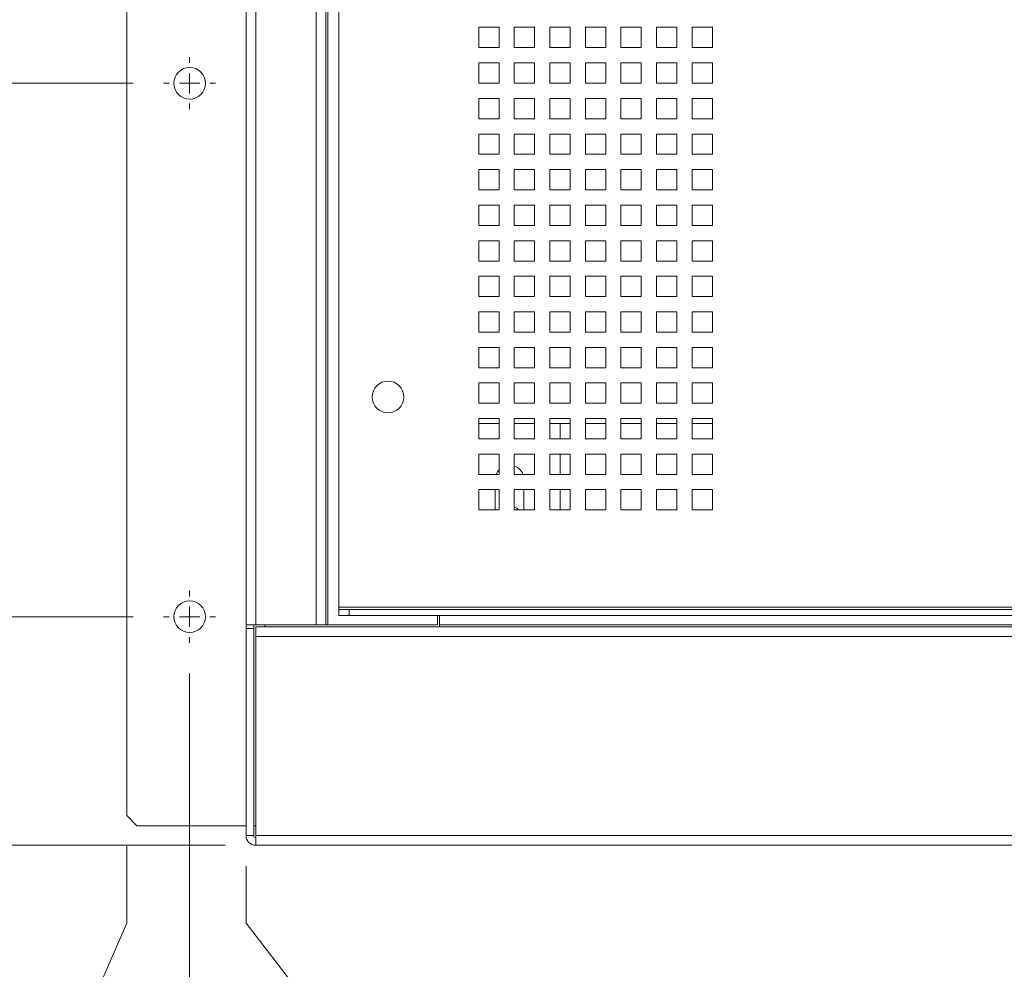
# Model space of a CAD drawing. Header units: inches. Extents: x 1 to 109, y 1 to 85.
# Tile 627 of 656: x 43 to 51, y 38 to 46. Entities that reach past the tile are written whole.
import ezdxf

# ---------------------------------------------------------------- set-up
doc = ezdxf.new("R2010")
doc.units = ezdxf.units.IN
doc.header["$MEASUREMENT"] = 0
doc.layers.add('FORMAT', color=7, linetype='Continuous')
doc.styles.add('SLDTEXTSTYLE0', font='GOTHIC.TTF', dxfattribs={"width": 0.913})
doc.dimstyles.new('SLDDIMSTYLE0', dxfattribs={"dimtxt": 0.625, "dimasz": 0.65, "dimexe": 0, "dimexo": 0.0625, "dimgap": 0.15625, "dimtad": 0, "dimtih": 1, "dimtoh": 1, "dimdec": 0, "dimlfac": 1.2, "dimrnd": 1e-09, "dimzin": 12, "dimdsep": 46, "dimtxsty": 'SLDTEXTSTYLE0', "dimblk1": 'NONE', "dimblk2": 'NONE', "dimsah": 1, "dimcen": 0.09, "dimadec": 0, "dimazin": 3, "dimtfac": 1, "dimtdec": 0, "dimtofl": 0, "dimtmove": 0, "dimatfit": 3, "dimldrblk": 'NONE', "dimfxl": 1, "dimfrac": 2, "dimtolj": 1, "dimtzin": 12, "dimarcsym": 0})
doc.dimstyles.new('SLDDIMSTYLE1', dxfattribs={"dimtxt": 0.625, "dimasz": 0.65, "dimexe": 0, "dimexo": 0.0625, "dimgap": 0.15625, "dimtad": 0, "dimtih": 1, "dimtoh": 1, "dimlfac": 1.2, "dimrnd": 1e-09, "dimzin": 12, "dimdsep": 46, "dimtxsty": 'SLDTEXTSTYLE0', "dimblk1": 'NONE', "dimblk2": 'NONE', "dimsah": 1, "dimcen": 0.09, "dimadec": 0, "dimazin": 3, "dimtfac": 1, "dimtofl": 0, "dimtmove": 0, "dimatfit": 3, "dimldrblk": 'NONE', "dimfxl": 1, "dimfrac": 2, "dimtolj": 1, "dimtzin": 12, "dimarcsym": 0})
doc.dimstyles.new('SLDDIMSTYLE3', dxfattribs={"dimtxt": 0.625, "dimasz": 0.65, "dimexe": 0, "dimexo": 0.0625, "dimgap": 0.15625, "dimtad": 0, "dimtih": 1, "dimtoh": 1, "dimlfac": 1.2, "dimrnd": 1e-09, "dimzin": 4, "dimdsep": 46, "dimtxsty": 'SLDTEXTSTYLE0', "dimblk1": 'NONE', "dimblk2": 'NONE', "dimsah": 1, "dimcen": 0.09, "dimadec": 0, "dimazin": 1, "dimtfac": 1, "dimtofl": 0, "dimtmove": 0, "dimatfit": 3, "dimldrblk": 'NONE', "dimfxl": 1, "dimfrac": 2, "dimtolj": 1, "dimtzin": 12, "dimarcsym": 0})

# ---------------------------------------------------------------- blocks, each defined once
blk = doc.blocks.new('_D_10')
at = {"color": 1, "linetype": 'Continuous', "lineweight": 0, "ltscale": 5}
blk.add_line((44.5176, 39.2709), (41.3768, 39.2709), dxfattribs=at)
at = {"color": 1, "linetype": 'Continuous', "lineweight": 0, "ltscale": 5, "insert": (40.4072, 39.5731), "char_height": 0.625, "attachment_point": 1, "style": 'SLDTEXTSTYLE0'}
blk.add_mtext('0', dxfattribs=at)
blk = doc.blocks.new('_NONE')
blk = doc.blocks.new('_D_11')
at = {"color": 1, "linetype": 'Continuous', "lineweight": 0, "ltscale": 5}
blk.add_line((43.7621, 41.1456), (41.3768, 41.1456), dxfattribs=at)
at = {"color": 1, "linetype": 'Continuous', "lineweight": 0, "ltscale": 5, "char_height": 0.625, "attachment_point": 1, "style": 'SLDTEXTSTYLE0'}
for s, insert in [('2 x ', (37.9289, 41.4479)), ('2.25', (39.2527, 41.4479))]:
    blk.add_mtext(s, dxfattribs=dict(at, insert=insert))
blk = doc.blocks.new('_D_12')
at = {"color": 1, "linetype": 'Continuous', "lineweight": 0, "ltscale": 5}
blk.add_line((43.7621, 45.5206), (41.3768, 45.5206), dxfattribs=at)
at = {"color": 1, "linetype": 'Continuous', "lineweight": 0, "ltscale": 5, "char_height": 0.625, "attachment_point": 1, "style": 'SLDTEXTSTYLE0'}
for s, insert in [('2 x ', (37.9289, 45.8229)), ('7.50', (39.2527, 45.8229))]:
    blk.add_mtext(s, dxfattribs=dict(at, insert=insert))
blk = doc.blocks.new('_D_13')
at = {"color": 1, "linetype": 'Continuous', "lineweight": 0, "ltscale": 5}
blk.add_line((43.7621, 56.1456), (41.3768, 56.1456), dxfattribs=at)
at = {"color": 1, "linetype": 'Continuous', "lineweight": 0, "ltscale": 5, "char_height": 0.625, "attachment_point": 1, "style": 'SLDTEXTSTYLE0'}
for s, insert in [('2 x ', (37.4671, 56.4479)), ('20.25', (38.7909, 56.4479))]:
    blk.add_mtext(s, dxfattribs=dict(at, insert=insert))
blk = doc.blocks.new('_D_14')
at = {"layer": 'FORMAT', "color": 1, "ltscale": 5}
blk.add_line((43.7621, 60.5206), (41.3768, 60.5206), dxfattribs=at)
at = {"layer": 'FORMAT', "color": 1, "ltscale": 5, "char_height": 0.625, "attachment_point": 1, "style": 'SLDTEXTSTYLE0'}
for s, insert in [('2 X ', (37.3595, 60.8229)), ('25.50', (38.7909, 60.8229))]:
    blk.add_mtext(s, dxfattribs=dict(at, insert=insert))
blk = doc.blocks.new('_D_15')
at = {"color": 1, "linetype": 'Continuous', "lineweight": 0, "ltscale": 5}
blk.add_line((44.2254, 40.6823), (44.2254, 36.6642), dxfattribs=at)
at = {"color": 1, "linetype": 'Continuous', "lineweight": 0, "ltscale": 5, "insert": (43.9231, 35.6946), "char_height": 0.625, "attachment_point": 1, "rotation": 90, "style": 'SLDTEXTSTYLE0'}
blk.add_mtext('0', dxfattribs=at)
blk = doc.blocks.new('_D_16')
at = {"color": 1, "linetype": 'Continuous', "lineweight": 0, "ltscale": 5}
for p, q in [((43.7096, 38.6327), (43.7096, 39.2644)), ((43.2807, 37.6485), (43.7096, 38.6327)), ((43.2807, 37.6485), (43.2807, 36.6642))]:
    blk.add_line(p, q, dxfattribs=at)
at = {"color": 1, "linetype": 'Continuous', "lineweight": 0, "ltscale": 5, "insert": (42.9784, 35.0019), "char_height": 0.625, "attachment_point": 1, "rotation": 90, "style": 'SLDTEXTSTYLE0'}
blk.add_mtext('.62', dxfattribs=at)
blk = doc.blocks.new('_D_17')
at = {"color": 1, "linetype": 'Continuous', "lineweight": 0, "ltscale": 5}
for p, q in [((44.6887, 38.6327), (44.6887, 39.0998)), ((45.4479, 37.6485), (44.6887, 38.6327)), ((45.4479, 37.6485), (45.4479, 36.6642))]:
    blk.add_line(p, q, dxfattribs=at)
at = {"color": 1, "linetype": 'Continuous', "lineweight": 0, "ltscale": 5, "insert": (45.1457, 35.0019), "char_height": 0.625, "attachment_point": 1, "rotation": 90, "style": 'SLDTEXTSTYLE0'}
blk.add_mtext('.56', dxfattribs=at)
blk = doc.blocks.new('_D_18')
at = {"color": 1, "linetype": 'Continuous', "lineweight": 0, "ltscale": 5}
for p, q in [((62.3554, 38.6327), (62.3554, 39.0998)), ((61.7677, 37.6485), (62.3554, 38.6327)), ((61.7677, 37.6485), (61.7677, 36.6642))]:
    blk.add_line(p, q, dxfattribs=at)
at = {"color": 1, "linetype": 'Continuous', "lineweight": 0, "ltscale": 5, "insert": (61.4654, 34.0783), "char_height": 0.625, "attachment_point": 1, "rotation": 90, "style": 'SLDTEXTSTYLE0'}
blk.add_mtext('21.76', dxfattribs=at)
blk = doc.blocks.new('_D_19')
at = {"color": 1, "linetype": 'Continuous', "lineweight": 0, "ltscale": 5}
blk.add_line((62.8187, 40.8956), (62.8187, 36.6642), dxfattribs=at)
at = {"color": 1, "linetype": 'Continuous', "lineweight": 0, "ltscale": 5, "insert": (62.5165, 34.0783), "char_height": 0.625, "attachment_point": 1, "rotation": 90, "style": 'SLDTEXTSTYLE0'}
blk.add_mtext('22.31', dxfattribs=at)
blk = doc.blocks.new('_D_20')
at = {"color": 1, "linetype": 'Continuous', "lineweight": 0, "ltscale": 5}
for p, q in [((63.3346, 38.6327), (63.3346, 39.2644)), ((63.7887, 37.6485), (63.3346, 38.6327)), ((63.7887, 37.6485), (63.7887, 36.6642))]:
    blk.add_line(p, q, dxfattribs=at)
at = {"color": 1, "linetype": 'Continuous', "lineweight": 0, "ltscale": 5, "insert": (63.4865, 34.0783), "char_height": 0.625, "attachment_point": 1, "rotation": 90, "style": 'SLDTEXTSTYLE0'}
blk.add_mtext('22.93', dxfattribs=at)
blk = doc.blocks.new('SW_CENTERMARKSYMBOL_5')
at = {"color": 0, "linetype": 'Continuous', "lineweight": 0, "ltscale": 5}
for p, q in [((0, 0.1667), (0, 0.2133)), ((0, 0), (0, 0.0833)), ((-0.1667, 0), (-0.2133, 0)), ((0, 0), (-0.0833, 0)), ((0, 0), (0, -0.0833)), ((0, 0), (0.0833, 0)), ((0.1667, 0), (0.2133, 0)), ((0, -0.1667), (0, -0.2133))]:
    blk.add_line(p, q, dxfattribs=at)
blk = doc.blocks.new('SW_CENTERMARKSYMBOL_6')
at = {"color": 0, "linetype": 'Continuous', "lineweight": 0, "ltscale": 5}
for p, q in [((0, 0.1667), (0, 0.2133)), ((0, 0), (0, 0.0833)), ((-0.1667, 0), (-0.2133, 0)), ((0, 0), (-0.0833, 0)), ((0, 0), (0, -0.0833)), ((0, 0), (0.0833, 0)), ((0.1667, 0), (0.2133, 0)), ((0, -0.1667), (0, -0.2133))]:
    blk.add_line(p, q, dxfattribs=at)

msp = doc.modelspace()

# ---------------------------------------------------------------- linework, layer by layer
at = {"color": 7, "linetype": 'Continuous', "lineweight": 15, "ltscale": 5}
for p, q in [((43.7096, 62.1519), (43.7096, 39.5144)), ((44.6887, 41.0784), (44.6887, 60.6665)), ((44.7676, 60.6665), (44.7676, 41.0784)), ((45.2635, 41.0784), (45.2635, 60.6665)), ((45.3424, 41.0784), (45.3424, 60.6665)), ((45.3591, 41.0784), (45.3591, 60.6665)), ((45.4502, 41.2223), (45.4502, 60.5376)), ((46.7627, 45.9791), (46.5961, 45.9791)), ((46.5961, 45.9791), (46.5961, 45.8125)), ((46.7627, 45.8125), (46.7627, 45.9791)), ((47.0544, 45.9791), (46.8877, 45.9791)), ((46.8877, 45.9791), (46.8877, 45.8125)), ((47.0544, 45.8125), (47.0544, 45.9791)), ((47.3461, 45.9791), (47.1794, 45.9791)), ((47.1794, 45.9791), (47.1794, 45.8125)), ((47.3461, 45.8125), (47.3461, 45.9791)), ((47.6377, 45.9791), (47.4711, 45.9791)), ((47.4711, 45.9791), (47.4711, 45.8125)), ((47.6377, 45.8125), (47.6377, 45.9791)), ((47.9294, 45.9791), (47.7627, 45.9791)), ((47.7627, 45.9791), (47.7627, 45.8125)), ((47.9294, 45.8125), (47.9294, 45.9791)), ((48.2211, 45.9791), (48.0544, 45.9791)), ((48.0544, 45.9791), (48.0544, 45.8125)), ((48.2211, 45.8125), (48.2211, 45.9791)), ((48.5127, 45.9791), (48.3461, 45.9791)), ((48.3461, 45.9791), (48.3461, 45.8125)), ((48.5127, 45.8125), (48.5127, 45.9791)), ((46.5961, 45.8125), (46.7627, 45.8125)), ((46.8877, 45.8125), (47.0544, 45.8125)), ((47.1794, 45.8125), (47.3461, 45.8125)), ((47.4711, 45.8125), (47.6377, 45.8125)), ((47.7627, 45.8125), (47.9294, 45.8125)), ((48.0544, 45.8125), (48.2211, 45.8125)), ((48.3461, 45.8125), (48.5127, 45.8125)), ((46.7627, 45.6875), (46.5961, 45.6875)), ((46.5961, 45.6875), (46.5961, 45.5208)), ((46.7627, 45.5208), (46.7627, 45.6875)), ((47.0544, 45.6875), (46.8877, 45.6875)), ((46.8877, 45.6875), (46.8877, 45.5208)), ((47.0544, 45.5208), (47.0544, 45.6875)), ((47.3461, 45.6875), (47.1794, 45.6875)), ((47.1794, 45.6875), (47.1794, 45.5208)), ((47.3461, 45.5208), (47.3461, 45.6875)), ((47.6377, 45.6875), (47.4711, 45.6875)), ((47.4711, 45.6875), (47.4711, 45.5208)), ((47.6377, 45.5208), (47.6377, 45.6875)), ((47.9294, 45.6875), (47.7627, 45.6875)), ((47.7627, 45.6875), (47.7627, 45.5208)), ((47.9294, 45.5208), (47.9294, 45.6875)), ((48.2211, 45.6875), (48.0544, 45.6875)), ((48.0544, 45.6875), (48.0544, 45.5208)), ((48.2211, 45.5208), (48.2211, 45.6875)), ((48.5127, 45.6875), (48.3461, 45.6875)), ((48.3461, 45.6875), (48.3461, 45.5208)), ((48.5127, 45.5208), (48.5127, 45.6875)), ((46.5961, 45.5208), (46.7627, 45.5208)), ((46.8877, 45.5208), (47.0544, 45.5208)), ((47.1794, 45.5208), (47.3461, 45.5208)), ((47.4711, 45.5208), (47.6377, 45.5208)), ((47.7627, 45.5208), (47.9294, 45.5208)), ((48.0544, 45.5208), (48.2211, 45.5208)), ((48.3461, 45.5208), (48.5127, 45.5208)), ((46.7627, 45.3958), (46.5961, 45.3958)), ((46.5961, 45.3958), (46.5961, 45.2291)), ((46.7627, 45.2291), (46.7627, 45.3958)), ((47.0544, 45.3958), (46.8877, 45.3958)), ((46.8877, 45.3958), (46.8877, 45.2291)), ((47.0544, 45.2291), (47.0544, 45.3958)), ((47.3461, 45.3958), (47.1794, 45.3958)), ((47.1794, 45.3958), (47.1794, 45.2291)), ((47.3461, 45.2291), (47.3461, 45.3958)), ((47.6377, 45.3958), (47.4711, 45.3958)), ((47.4711, 45.3958), (47.4711, 45.2291)), ((47.6377, 45.2291), (47.6377, 45.3958)), ((47.9294, 45.3958), (47.7627, 45.3958)), ((47.7627, 45.3958), (47.7627, 45.2291)), ((47.9294, 45.2291), (47.9294, 45.3958)), ((48.2211, 45.3958), (48.0544, 45.3958)), ((48.0544, 45.3958), (48.0544, 45.2291)), ((48.2211, 45.2291), (48.2211, 45.3958)), ((48.5127, 45.3958), (48.3461, 45.3958)), ((48.3461, 45.3958), (48.3461, 45.2291)), ((48.5127, 45.2291), (48.5127, 45.3958)), ((46.5961, 45.2291), (46.7627, 45.2291)), ((46.8877, 45.2291), (47.0544, 45.2291)), ((47.1794, 45.2291), (47.3461, 45.2291)), ((47.4711, 45.2291), (47.6377, 45.2291)), ((47.7627, 45.2291), (47.9294, 45.2291)), ((48.0544, 45.2291), (48.2211, 45.2291)), ((48.3461, 45.2291), (48.5127, 45.2291)), ((46.7627, 45.1041), (46.5961, 45.1041)), ((46.5961, 45.1041), (46.5961, 44.9375)), ((46.7627, 44.9375), (46.7627, 45.1041)), ((47.0544, 45.1041), (46.8877, 45.1041)), ((46.8877, 45.1041), (46.8877, 44.9375)), ((47.0544, 44.9375), (47.0544, 45.1041)), ((47.3461, 45.1041), (47.1794, 45.1041)), ((47.1794, 45.1041), (47.1794, 44.9375)), ((47.3461, 44.9375), (47.3461, 45.1041)), ((47.6377, 45.1041), (47.4711, 45.1041)), ((47.4711, 45.1041), (47.4711, 44.9375)), ((47.6377, 44.9375), (47.6377, 45.1041)), ((47.9294, 45.1041), (47.7627, 45.1041)), ((47.7627, 45.1041), (47.7627, 44.9375)), ((47.9294, 44.9375), (47.9294, 45.1041)), ((48.2211, 45.1041), (48.0544, 45.1041)), ((48.0544, 45.1041), (48.0544, 44.9375)), ((48.2211, 44.9375), (48.2211, 45.1041)), ((48.5127, 45.1041), (48.3461, 45.1041)), ((48.3461, 45.1041), (48.3461, 44.9375)), ((48.5127, 44.9375), (48.5127, 45.1041)), ((46.5961, 44.9375), (46.7627, 44.9375)), ((46.8877, 44.9375), (47.0544, 44.9375)), ((47.1794, 44.9375), (47.3461, 44.9375)), ((47.4711, 44.9375), (47.6377, 44.9375)), ((47.7627, 44.9375), (47.9294, 44.9375)), ((48.0544, 44.9375), (48.2211, 44.9375)), ((48.3461, 44.9375), (48.5127, 44.9375)), ((46.7627, 44.8125), (46.5961, 44.8125)), ((46.5961, 44.8125), (46.5961, 44.6458)), ((46.7627, 44.6458), (46.7627, 44.8125)), ((47.0544, 44.8125), (46.8877, 44.8125)), ((46.8877, 44.8125), (46.8877, 44.6458)), ((47.0544, 44.6458), (47.0544, 44.8125)), ((47.3461, 44.8125), (47.1794, 44.8125)), ((47.1794, 44.8125), (47.1794, 44.6458)), ((47.3461, 44.6458), (47.3461, 44.8125)), ((47.6377, 44.8125), (47.4711, 44.8125)), ((47.4711, 44.8125), (47.4711, 44.6458)), ((47.6377, 44.6458), (47.6377, 44.8125)), ((47.9294, 44.8125), (47.7627, 44.8125)), ((47.7627, 44.8125), (47.7627, 44.6458)), ((47.9294, 44.6458), (47.9294, 44.8125)), ((48.2211, 44.8125), (48.0544, 44.8125)), ((48.0544, 44.8125), (48.0544, 44.6458)), ((48.2211, 44.6458), (48.2211, 44.8125)), ((48.5127, 44.8125), (48.3461, 44.8125)), ((48.3461, 44.8125), (48.3461, 44.6458)), ((48.5127, 44.6458), (48.5127, 44.8125)), ((46.5961, 44.6458), (46.7627, 44.6458)), ((46.8877, 44.6458), (47.0544, 44.6458)), ((47.1794, 44.6458), (47.3461, 44.6458)), ((47.4711, 44.6458), (47.6377, 44.6458)), ((47.7627, 44.6458), (47.9294, 44.6458)), ((48.0544, 44.6458), (48.2211, 44.6458)), ((48.3461, 44.6458), (48.5127, 44.6458)), ((46.7627, 44.5208), (46.5961, 44.5208)), ((46.5961, 44.5208), (46.5961, 44.3541)), ((46.7627, 44.3541), (46.7627, 44.5208)), ((47.0544, 44.5208), (46.8877, 44.5208)), ((46.8877, 44.5208), (46.8877, 44.3541)), ((47.0544, 44.3541), (47.0544, 44.5208)), ((47.3461, 44.5208), (47.1794, 44.5208)), ((47.1794, 44.5208), (47.1794, 44.3541)), ((47.3461, 44.3541), (47.3461, 44.5208)), ((47.6377, 44.5208), (47.4711, 44.5208)), ((47.4711, 44.5208), (47.4711, 44.3541)), ((47.6377, 44.3541), (47.6377, 44.5208)), ((47.9294, 44.5208), (47.7627, 44.5208)), ((47.7627, 44.5208), (47.7627, 44.3541)), ((47.9294, 44.3541), (47.9294, 44.5208)), ((48.2211, 44.5208), (48.0544, 44.5208)), ((48.0544, 44.5208), (48.0544, 44.3541)), ((48.2211, 44.3541), (48.2211, 44.5208)), ((48.5127, 44.5208), (48.3461, 44.5208)), ((48.3461, 44.5208), (48.3461, 44.3541)), ((48.5127, 44.3541), (48.5127, 44.5208)), ((46.5961, 44.3541), (46.7627, 44.3541)), ((46.8877, 44.3541), (47.0544, 44.3541)), ((47.1794, 44.3541), (47.3461, 44.3541)), ((47.4711, 44.3541), (47.6377, 44.3541)), ((47.7627, 44.3541), (47.9294, 44.3541)), ((48.0544, 44.3541), (48.2211, 44.3541)), ((48.3461, 44.3541), (48.5127, 44.3541)), ((46.7627, 44.2291), (46.5961, 44.2291)), ((46.5961, 44.2291), (46.5961, 44.0625)), ((46.7627, 44.0625), (46.7627, 44.2291)), ((47.0544, 44.2291), (46.8877, 44.2291)), ((46.8877, 44.2291), (46.8877, 44.0625)), ((47.0544, 44.0625), (47.0544, 44.2291)), ((47.3461, 44.2291), (47.1794, 44.2291)), ((47.1794, 44.2291), (47.1794, 44.0625)), ((47.3461, 44.0625), (47.3461, 44.2291)), ((47.6377, 44.2291), (47.4711, 44.2291)), ((47.4711, 44.2291), (47.4711, 44.0625)), ((47.6377, 44.0625), (47.6377, 44.2291)), ((47.9294, 44.2291), (47.7627, 44.2291)), ((47.7627, 44.2291), (47.7627, 44.0625)), ((47.9294, 44.0625), (47.9294, 44.2291)), ((48.2211, 44.2291), (48.0544, 44.2291)), ((48.0544, 44.2291), (48.0544, 44.0625)), ((48.2211, 44.0625), (48.2211, 44.2291)), ((48.5127, 44.2291), (48.3461, 44.2291)), ((48.3461, 44.2291), (48.3461, 44.0625)), ((48.5127, 44.0625), (48.5127, 44.2291)), ((46.5961, 44.0625), (46.7627, 44.0625)), ((46.8877, 44.0625), (47.0544, 44.0625)), ((47.1794, 44.0625), (47.3461, 44.0625)), ((47.4711, 44.0625), (47.6377, 44.0625)), ((47.7627, 44.0625), (47.9294, 44.0625)), ((48.0544, 44.0625), (48.2211, 44.0625)), ((48.3461, 44.0625), (48.5127, 44.0625)), ((46.7627, 43.9375), (46.5961, 43.9375)), ((46.5961, 43.9375), (46.5961, 43.7708)), ((46.7627, 43.7708), (46.7627, 43.9375)), ((47.0544, 43.9375), (46.8877, 43.9375)), ((46.8877, 43.9375), (46.8877, 43.7708)), ((47.0544, 43.7708), (47.0544, 43.9375)), ((47.3461, 43.9375), (47.1794, 43.9375)), ((47.1794, 43.9375), (47.1794, 43.7708)), ((47.3461, 43.7708), (47.3461, 43.9375)), ((47.6377, 43.9375), (47.4711, 43.9375)), ((47.4711, 43.9375), (47.4711, 43.7708)), ((47.6377, 43.7708), (47.6377, 43.9375)), ((47.9294, 43.9375), (47.7627, 43.9375)), ((47.7627, 43.9375), (47.7627, 43.7708)), ((47.9294, 43.7708), (47.9294, 43.9375)), ((48.2211, 43.9375), (48.0544, 43.9375)), ((48.0544, 43.9375), (48.0544, 43.7708)), ((48.2211, 43.7708), (48.2211, 43.9375)), ((48.5127, 43.9375), (48.3461, 43.9375)), ((48.3461, 43.9375), (48.3461, 43.7708)), ((48.5127, 43.7708), (48.5127, 43.9375)), ((46.5961, 43.7708), (46.7627, 43.7708)), ((46.8877, 43.7708), (47.0544, 43.7708)), ((47.1794, 43.7708), (47.3461, 43.7708)), ((47.4711, 43.7708), (47.6377, 43.7708)), ((47.7627, 43.7708), (47.9294, 43.7708)), ((48.0544, 43.7708), (48.2211, 43.7708)), ((48.3461, 43.7708), (48.5127, 43.7708)), ((46.7627, 43.6458), (46.5961, 43.6458)), ((46.5961, 43.6458), (46.5961, 43.4791)), ((46.7627, 43.4791), (46.7627, 43.6458)), ((47.0544, 43.6458), (46.8877, 43.6458)), ((46.8877, 43.6458), (46.8877, 43.4791)), ((47.0544, 43.4791), (47.0544, 43.6458)), ((47.3461, 43.6458), (47.1794, 43.6458)), ((47.1794, 43.6458), (47.1794, 43.4791)), ((47.3461, 43.4791), (47.3461, 43.6458)), ((47.6377, 43.6458), (47.4711, 43.6458)), ((47.4711, 43.6458), (47.4711, 43.4791)), ((47.6377, 43.4791), (47.6377, 43.6458)), ((47.9294, 43.6458), (47.7627, 43.6458)), ((47.7627, 43.6458), (47.7627, 43.4791)), ((47.9294, 43.4791), (47.9294, 43.6458)), ((48.2211, 43.6458), (48.0544, 43.6458)), ((48.0544, 43.6458), (48.0544, 43.4791)), ((48.2211, 43.4791), (48.2211, 43.6458)), ((48.5127, 43.6458), (48.3461, 43.6458)), ((48.3461, 43.6458), (48.3461, 43.4791)), ((48.5127, 43.4791), (48.5127, 43.6458)), ((46.5961, 43.4791), (46.7627, 43.4791)), ((46.8877, 43.4791), (47.0544, 43.4791)), ((47.1794, 43.4791), (47.3461, 43.4791)), ((47.4711, 43.4791), (47.6377, 43.4791)), ((47.7627, 43.4791), (47.9294, 43.4791)), ((48.0544, 43.4791), (48.2211, 43.4791)), ((48.3461, 43.4791), (48.5127, 43.4791)), ((46.7627, 43.3541), (46.5961, 43.3541)), ((46.5961, 43.3541), (46.5961, 43.1875)), ((46.7627, 43.1875), (46.7627, 43.3541)), ((47.0544, 43.3541), (46.8877, 43.3541)), ((46.8877, 43.3541), (46.8877, 43.1875)), ((47.0544, 43.1875), (47.0544, 43.3541)), ((47.3461, 43.3541), (47.1794, 43.3541)), ((47.1794, 43.3541), (47.1794, 43.1875)), ((47.3461, 43.1875), (47.3461, 43.3541)), ((47.6377, 43.3541), (47.4711, 43.3541)), ((47.4711, 43.3541), (47.4711, 43.1875)), ((47.6377, 43.1875), (47.6377, 43.3541)), ((47.9294, 43.3541), (47.7627, 43.3541)), ((47.7627, 43.3541), (47.7627, 43.1875)), ((47.9294, 43.1875), (47.9294, 43.3541)), ((48.2211, 43.3541), (48.0544, 43.3541)), ((48.0544, 43.3541), (48.0544, 43.1875)), ((48.2211, 43.1875), (48.2211, 43.3541)), ((48.5127, 43.3541), (48.3461, 43.3541)), ((48.3461, 43.3541), (48.3461, 43.1875)), ((48.5127, 43.1875), (48.5127, 43.3541)), ((46.5961, 43.1875), (46.7627, 43.1875)), ((46.8877, 43.1875), (47.0544, 43.1875)), ((47.1794, 43.1875), (47.3461, 43.1875)), ((47.4711, 43.1875), (47.6377, 43.1875)), ((47.7627, 43.1875), (47.9294, 43.1875)), ((48.0544, 43.1875), (48.2211, 43.1875)), ((48.3461, 43.1875), (48.5127, 43.1875)), ((46.7627, 43.0625), (46.5961, 43.0625)), ((46.5961, 43.0625), (46.5961, 42.8958)), ((46.7627, 42.8958), (46.7627, 43.0625)), ((47.0544, 43.0625), (46.8877, 43.0625)), ((46.8877, 43.0625), (46.8877, 42.8958)), ((47.0544, 42.8958), (47.0544, 43.0625)), ((47.3461, 43.0625), (47.1794, 43.0625)), ((47.1794, 43.0625), (47.1794, 42.8958)), ((47.3461, 42.8958), (47.3461, 43.0625)), ((47.6377, 43.0625), (47.4711, 43.0625)), ((47.4711, 43.0625), (47.4711, 42.8958)), ((47.6377, 42.8958), (47.6377, 43.0625)), ((47.9294, 43.0625), (47.7627, 43.0625)), ((47.7627, 43.0625), (47.7627, 42.8958)), ((47.9294, 42.8958), (47.9294, 43.0625)), ((48.2211, 43.0625), (48.0544, 43.0625)), ((48.0544, 43.0625), (48.0544, 42.8958)), ((48.2211, 42.8958), (48.2211, 43.0625)), ((48.5127, 43.0625), (48.3461, 43.0625)), ((48.3461, 43.0625), (48.3461, 42.8958)), ((48.5127, 42.8958), (48.5127, 43.0625)), ((46.5961, 42.8958), (46.7627, 42.8958)), ((46.8877, 42.8958), (47.0544, 42.8958)), ((47.1794, 42.8958), (47.3461, 42.8958)), ((47.4711, 42.8958), (47.6377, 42.8958)), ((47.7627, 42.8958), (47.9294, 42.8958)), ((48.0544, 42.8958), (48.2211, 42.8958)), ((48.3461, 42.8958), (48.5127, 42.8958)), ((46.7627, 42.7708), (46.5961, 42.7708)), ((46.5961, 42.7708), (46.5961, 42.6041)), ((46.7627, 42.7298), (46.5961, 42.7298)), ((46.7627, 42.6041), (46.7627, 42.7708)), ((47.0544, 42.7708), (46.8877, 42.7708)), ((46.8877, 42.7708), (46.8877, 42.6041)), ((47.0544, 42.7298), (46.8877, 42.7298)), ((47.0544, 42.6041), (47.0544, 42.7708)), ((47.3461, 42.7708), (47.1794, 42.7708)), ((47.1794, 42.7708), (47.1794, 42.6041)), ((47.3461, 42.7298), (47.1794, 42.7298)), ((47.2629, 42.6041), (47.2629, 42.7298)), ((47.3461, 42.6041), (47.3461, 42.7708)), ((47.6377, 42.7708), (47.4711, 42.7708)), ((47.4711, 42.7708), (47.4711, 42.6041)), ((47.6377, 42.7298), (47.4711, 42.7298)), ((47.4712, 42.6041), (47.4712, 42.7298)), ((47.6377, 42.6041), (47.6377, 42.7708)), ((47.9294, 42.7708), (47.7627, 42.7708)), ((47.7627, 42.7708), (47.7627, 42.6041)), ((47.9294, 42.7298), (47.7627, 42.7298)), ((47.9294, 42.6041), (47.9294, 42.7708)), ((48.2211, 42.7708), (48.0544, 42.7708)), ((48.0544, 42.7708), (48.0544, 42.6041)), ((48.2211, 42.7298), (48.0544, 42.7298)), ((48.2211, 42.6041), (48.2211, 42.7708)), ((48.5127, 42.7708), (48.3461, 42.7708)), ((48.3461, 42.7708), (48.3461, 42.6041)), ((48.5127, 42.7298), (48.3461, 42.7298)), ((48.5127, 42.6041), (48.5127, 42.7708)), ((46.5961, 42.6041), (46.7627, 42.6041)), ((46.8877, 42.6041), (47.0544, 42.6041)), ((47.1794, 42.6041), (47.3461, 42.6041)), ((47.4711, 42.6041), (47.6377, 42.6041)), ((47.7627, 42.6041), (47.9294, 42.6041)), ((48.0544, 42.6041), (48.2211, 42.6041)), ((48.3461, 42.6041), (48.5127, 42.6041)), ((46.7627, 42.4791), (46.5961, 42.4791)), ((46.5961, 42.4791), (46.5961, 42.3125)), ((46.7627, 42.3125), (46.7627, 42.4791)), ((47.0544, 42.4791), (46.8877, 42.4791)), ((46.8877, 42.4791), (46.8877, 42.3125)), ((47.0544, 42.3125), (47.0544, 42.4791)), ((47.3461, 42.4791), (47.1794, 42.4791)), ((47.1794, 42.4791), (47.1794, 42.3125)), ((47.2629, 42.3125), (47.2629, 42.4791)), ((47.3461, 42.3125), (47.3461, 42.4791)), ((47.6377, 42.4791), (47.4711, 42.4791)), ((47.4711, 42.4791), (47.4711, 42.3125)), ((47.4712, 42.3125), (47.4712, 42.4791)), ((47.6377, 42.3125), (47.6377, 42.4791)), ((47.9294, 42.4791), (47.7627, 42.4791)), ((47.7627, 42.4791), (47.7627, 42.3125)), ((47.9294, 42.3125), (47.9294, 42.4791)), ((48.2211, 42.4791), (48.0544, 42.4791)), ((48.0544, 42.4791), (48.0544, 42.3125)), ((48.2211, 42.3125), (48.2211, 42.4791)), ((48.5127, 42.4791), (48.3461, 42.4791)), ((48.3461, 42.4791), (48.3461, 42.3125)), ((48.5127, 42.3125), (48.5127, 42.4791)), ((46.5961, 42.3125), (46.7627, 42.3125)), ((46.8877, 42.3125), (47.0544, 42.3125)), ((47.1794, 42.3125), (47.3461, 42.3125)), ((47.4711, 42.3125), (47.6377, 42.3125)), ((47.7627, 42.3125), (47.9294, 42.3125)), ((48.0544, 42.3125), (48.2211, 42.3125)), ((48.3461, 42.3125), (48.5127, 42.3125)), ((46.7627, 42.1875), (46.5961, 42.1875)), ((46.5961, 42.1875), (46.5961, 42.0208)), ((46.7325, 42.0208), (46.7325, 42.1875)), ((46.7627, 42.0208), (46.7627, 42.1875)), ((47.0544, 42.1875), (46.8877, 42.1875)), ((46.8877, 42.1875), (46.8877, 42.0208)), ((46.9666, 42.1875), (46.9666, 42.0208)), ((47.0544, 42.0208), (47.0544, 42.1875)), ((47.3461, 42.1875), (47.1794, 42.1875)), ((47.1794, 42.1875), (47.1794, 42.0208)), ((47.2629, 42.0208), (47.2629, 42.1875)), ((47.3461, 42.0208), (47.3461, 42.1875)), ((47.6377, 42.1875), (47.4711, 42.1875)), ((47.4711, 42.1875), (47.4711, 42.0208)), ((47.4712, 42.1048), (47.4712, 42.1875)), ((47.6377, 42.0208), (47.6377, 42.1875)), ((47.9294, 42.1875), (47.7627, 42.1875)), ((47.7627, 42.1875), (47.7627, 42.0208)), ((47.9294, 42.0208), (47.9294, 42.1875)), ((48.2211, 42.1875), (48.0544, 42.1875)), ((48.0544, 42.1875), (48.0544, 42.0208)), ((48.2211, 42.0208), (48.2211, 42.1875)), ((48.5127, 42.1875), (48.3461, 42.1875)), ((48.3461, 42.1875), (48.3461, 42.0208)), ((48.5127, 42.0208), (48.5127, 42.1875)), ((47.4712, 42.1048), (47.4733, 42.0208)), ((46.5961, 42.0208), (46.7627, 42.0208)), ((46.8877, 42.0208), (47.0544, 42.0208)), ((47.1794, 42.0208), (47.3461, 42.0208)), ((47.4711, 42.0208), (47.6377, 42.0208)), ((47.7627, 42.0208), (47.9294, 42.0208)), ((48.0544, 42.0208), (48.2211, 42.0208)), ((48.3461, 42.0208), (48.5127, 42.0208)), ((45.4502, 41.2223), (45.4502, 41.2056)), ((61.3977, 41.2223), (45.4502, 41.2223)), ((45.4502, 41.1558), (45.4502, 41.2056)), ((45.4502, 41.2056), (45.5336, 41.2056)), ((45.5336, 41.2056), (45.5336, 41.1558)), ((45.5336, 41.2056), (61.3977, 41.2056)), ((45.5336, 41.1558), (45.4502, 41.1558)), ((45.5336, 41.1558), (61.2804, 41.1558)), ((46.2591, 41.0784), (46.2591, 41.1558)), ((46.276, 41.0787), (46.276, 41.1558)), ((44.7676, 41.0784), (44.6887, 41.0784)), ((44.6887, 41.0784), (44.6887, 41.0473)), ((44.751, 41.0473), (44.6887, 41.0473)), ((44.6887, 41.0473), (44.6887, 39.3498)), ((44.751, 41.0473), (44.751, 41.0784)), ((44.751, 41.0473), (44.751, 39.3498)), ((44.7512, 41.0784), (44.7512, 39.4311)), ((45.2635, 41.0784), (44.7676, 41.0784)), ((44.7676, 40.9831), (44.7676, 41.062)), ((44.7676, 41.062), (62.2765, 41.062)), ((45.3424, 41.0784), (45.2635, 41.0784)), ((45.3424, 41.0784), (45.3591, 41.0784)), ((45.3591, 41.0784), (46.2591, 41.0784)), ((61.164, 41.0787), (46.276, 41.0787)), ((46.276, 41.062), (46.276, 41.0787)), ((62.2765, 40.9831), (44.7676, 40.9831)), ((44.7676, 39.3498), (44.7676, 40.9831)), ((43.7096, 39.5144), (43.7929, 39.4311)), ((43.7929, 39.4311), (44.6887, 39.4311)), ((44.751, 39.4311), (44.7512, 39.4311)), ((44.751, 39.3498), (44.6887, 39.3498)), ((44.7676, 39.3498), (62.2765, 39.3498)), ((44.7676, 39.2727), (44.7676, 39.3498)), ((44.7676, 39.2727), (44.7676, 39.2709)), ((62.2765, 39.2709), (44.7676, 39.2709))]:
    msp.add_line(p, q, dxfattribs=at)
at = {"color": 8, "linetype": 'Continuous', "lineweight": 15, "ltscale": 5}
msp.add_line((44.8426, 41.0784), (44.8426, 41.062), dxfattribs=at)
at = {"color": 7, "linetype": 'Continuous', "lineweight": 15, "ltscale": 5, "flags": 128}
msp.add_lwpolyline([(46.7608, 42.0208), (46.7625, 42.0225), (46.7627, 42.0226)], dxfattribs=at)
at = {"color": 7, "linetype": 'Continuous', "lineweight": 15, "ltscale": 25}
for centre in [(44.2254, 45.5206), (45.8527, 42.9479), (44.2254, 41.1456)]:
    msp.add_circle(centre, 0.13, dxfattribs=at)
for centre, radius, start, end in [((46.8495, 42.2715), 0.1171, 137.85578, 159.5018), ((46.8495, 42.2715), 0.1171, 20.4982, 70.96429), ((46.8429, 41.9373), 0.1171, 45.4932, 67.48544), ((44.7676, 39.3498), 0.0789, 180, 270), ((44.7676, 39.3498), 0.0167, 180, 270)]:
    msp.add_arc(centre, radius, start, end, dxfattribs=at)
at = {"color": 7, "linetype": 'Continuous', "lineweight": 15, "ltscale": 5}
msp.add_open_spline([(44.7676, 39.4287), (44.7642, 39.4289), (44.7534, 39.4297), (44.7521, 39.4305), (44.7512, 39.4311)], degree=3, knots=[0, 0, 0, 0, 0.323086, 1, 1, 1, 1], dxfattribs=at)

# ---------------------------------------------------------------- block references
at = {"color": 1, "linetype": 'Continuous', "lineweight": 0, "ltscale": 5}
for name, p in [('SW_CENTERMARKSYMBOL_5', (44.2254, 45.5206)), ('SW_CENTERMARKSYMBOL_6', (44.2254, 41.1456))]:
    msp.add_blockref(name, p, dxfattribs=at)

# ---------------------------------------------------------------- dimensions: what is measured, and where the dimension line sits
for feature_location, dimstyle, picture, middle in [((44.0121, 56.1456), 'SLDDIMSTYLE1', '_D_13', (39.422, 56.1456)), ((44.0121, 45.5206), 'SLDDIMSTYLE3', '_D_12', (39.6529, 45.5206)), ((44.0121, 41.1456), 'SLDDIMSTYLE1', '_D_11', (39.6529, 41.1456))]:
    dim = msp.add_ordinate_dim(feature_location=feature_location, offset=(-2.6352, 0), dtype=0, origin=(44.7676, 39.2709), text='2 x <>', dimstyle=dimstyle, dxfattribs=at)
    dim.commit()
    dim.dimension.update_dxf_attribs({"geometry": picture, "text_midpoint": middle})
for feature_location, offset, dtype, origin, dimstyle, picture, middle in [((62.8187, 41.1456), (0, -4.4814), 1, (44.2254, 40.9323), 'SLDDIMSTYLE1', '_D_19', (62.8187, 35.3713)), ((43.7096, 39.5144), (-0.4289, -2.8502), 1, (44.2254, 40.9323), 'SLDDIMSTYLE1', '_D_16', (43.2807, 35.8331)), ((44.2253878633, 40.9322998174), (0, -4.2680766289), 1, (44.2253878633, 40.9322998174), 'SLDDIMSTYLE0', '_D_15', (44.2253878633, 36.1794141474)), ((44.6887, 39.3498), (0.7592, -2.6856), 1, (44.2254, 40.9323), 'SLDDIMSTYLE1', '_D_17', (45.4479, 35.8331)), ((62.3554, 39.3498), (-0.5877, -2.6856), 1, (44.2254, 40.9323), 'SLDDIMSTYLE1', '_D_18', (61.7677, 35.3713)), ((63.3346, 39.5144), (0.4542, -2.8502), 1, (44.2254, 40.9323), 'SLDDIMSTYLE1', '_D_20', (63.7887, 35.3713)), ((44.7676378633, 39.2708831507), (-3.3908188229, 0), 0, (44.7676378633, 39.2708831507), 'SLDDIMSTYLE0', '_D_10', (40.8920099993, 39.2708831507))]:
    dim = msp.add_ordinate_dim(feature_location=feature_location, offset=offset, dtype=dtype, origin=origin, dimstyle=dimstyle, dxfattribs=at)
    dim.commit()
    dim.dimension.update_dxf_attribs({"geometry": picture, "text_midpoint": middle})
at = {"layer": 'FORMAT', "color": 1, "ltscale": 5}
dim = msp.add_ordinate_dim(feature_location=(44.0121, 60.5206), offset=(-2.6352, 0), dtype=0, origin=(44.7676, 39.2709), text='2 X <>', dimstyle='SLDDIMSTYLE3', dxfattribs=at)
dim.commit()
dim.dimension.update_dxf_attribs({"geometry": '_D_14', "text_midpoint": (39.3681, 60.5206)})

doc.saveas('drawing.dxf')
